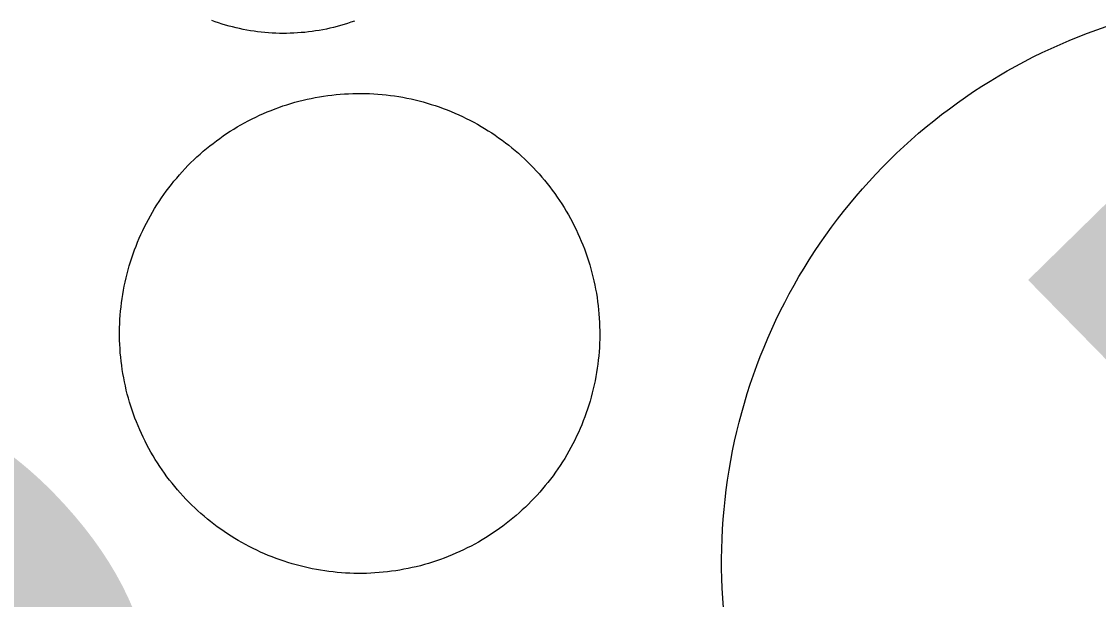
# Model space of a CAD drawing. Extents: x 3651524 to 3689615, y 505651 to 531377.
# Drawn here: x 3669896.4 to 3669986.9, y 512336.3 to 512384.9 of the extents above; entities that cross this region are included whole.
import ezdxf

# ---------------------------------------------------------------- set-up
doc = ezdxf.new("R2010")
doc.units = 0
doc.layers.add('V-DOMW-TANK', color=7, linetype='Continuous')
doc.layers.add('V-SURV-IDEN', color=7, linetype='Continuous')

msp = doc.modelspace()

# ---------------------------------------------------------------- linework, layer by layer
at = {"layer": 'V-DOMW-TANK'}
for points in [[(3669924.39, 512384.941), (3669924.104, 512384.839), (3669923.813, 512384.742), (3669923.52, 512384.652), (3669923.227, 512384.566), (3669922.932, 512384.486), (3669922.635, 512384.411), (3669922.338, 512384.341), (3669922.039, 512384.275), (3669921.74, 512384.216), (3669921.437, 512384.163), (3669921.136, 512384.114), (3669920.833, 512384.069), (3669920.53, 512384.03), (3669920.225, 512383.997), (3669919.917, 512383.97), (3669919.614, 512383.946), (3669919.309, 512383.929), (3669919.004, 512383.917), (3669918.699, 512383.911), (3669918.392, 512383.909), (3669918.087, 512383.913), (3669917.781, 512383.923), (3669917.472, 512383.937), (3669917.169, 512383.958), (3669916.864, 512383.983), (3669916.561, 512384.013), (3669916.256, 512384.05), (3669915.955, 512384.091), (3669915.651, 512384.136), (3669915.35, 512384.189), (3669915.049, 512384.247), (3669914.75, 512384.308), (3669914.451, 512384.376), (3669914.154, 512384.449), (3669913.857, 512384.527), (3669913.565, 512384.609), (3669913.272, 512384.697), (3669912.979, 512384.792), (3669912.69, 512384.89), (3669912.401, 512384.992)], [(3669960.945, 512362.02), (3669961.346, 512362.745), (3669961.756, 512363.464), (3669962.184, 512364.176), (3669962.62, 512364.881), (3669963.071, 512365.577), (3669963.534, 512366.267), (3669964.007, 512366.947), (3669964.492, 512367.619), (3669964.99, 512368.283), (3669965.5, 512368.938), (3669966.02, 512369.585), (3669966.55, 512370.22), (3669967.093, 512370.849), (3669967.646, 512371.465), (3669968.209, 512372.073), (3669968.785, 512372.671), (3669969.368, 512373.261), (3669969.964, 512373.839), (3669970.569, 512374.406), (3669971.185, 512374.961), (3669971.81, 512375.508), (3669972.443, 512376.042), (3669973.086, 512376.565), (3669973.737, 512377.079), (3669974.398, 512377.578), (3669975.068, 512378.068), (3669975.746, 512378.547), (3669976.432, 512379.01), (3669977.126, 512379.467), (3669977.829, 512379.905), (3669978.539, 512380.337), (3669979.256, 512380.753), (3669979.981, 512381.156), (3669980.712, 512381.545), (3669981.45, 512381.926), (3669982.193, 512382.291), (3669982.945, 512382.645), (3669983.7, 512382.985), (3669984.464, 512383.311), (3669985.232, 512383.622), (3669986.004, 512383.923), (3669986.785, 512384.208), (3669987.567, 512384.48)], [(3669907.076, 512368.268), (3669907.246, 512368.573), (3669907.423, 512368.881), (3669907.605, 512369.184), (3669907.789, 512369.483), (3669907.98, 512369.78), (3669908.176, 512370.07), (3669908.377, 512370.361), (3669908.584, 512370.646), (3669908.795, 512370.927), (3669909.012, 512371.205), (3669909.231, 512371.48), (3669909.458, 512371.75), (3669909.688, 512372.016), (3669909.923, 512372.278), (3669910.163, 512372.536), (3669910.404, 512372.79), (3669910.654, 512373.04), (3669910.908, 512373.288), (3669911.164, 512373.528), (3669911.426, 512373.765), (3669911.691, 512373.994), (3669911.961, 512374.222), (3669912.233, 512374.445), (3669912.51, 512374.662), (3669912.79, 512374.875), (3669913.075, 512375.082), (3669913.364, 512375.283), (3669913.655, 512375.483), (3669913.95, 512375.676), (3669914.249, 512375.862), (3669914.55, 512376.045), (3669914.855, 512376.221), (3669915.162, 512376.393), (3669915.473, 512376.559), (3669915.787, 512376.72), (3669916.104, 512376.874), (3669916.422, 512377.025), (3669916.743, 512377.169), (3669917.067, 512377.306), (3669917.392, 512377.439), (3669917.722, 512377.566), (3669918.052, 512377.687), (3669918.386, 512377.804), (3669918.719, 512377.912), (3669919.053, 512378.017), (3669919.395, 512378.115), (3669919.735, 512378.205), (3669920.075, 512378.293), (3669920.419, 512378.373), (3669920.763, 512378.447), (3669921.109, 512378.514), (3669921.456, 512378.578), (3669921.804, 512378.633), (3669922.152, 512378.682), (3669922.502, 512378.727), (3669922.852, 512378.764), (3669923.202, 512378.795), (3669923.553, 512378.822), (3669923.905, 512378.84), (3669924.257, 512378.854), (3669924.609, 512378.861), (3669924.962, 512378.865), (3669925.314, 512378.856), (3669925.666, 512378.844), (3669926.018, 512378.828), (3669926.369, 512378.801), (3669926.717, 512378.774), (3669927.071, 512378.738), (3669927.419, 512378.697), (3669927.769, 512378.648), (3669928.118, 512378.596), (3669928.464, 512378.533), (3669928.81, 512378.467), (3669929.154, 512378.394), (3669929.498, 512378.316), (3669929.84, 512378.232), (3669930.18, 512378.142), (3669930.518, 512378.045), (3669930.856, 512377.943), (3669931.19, 512377.834), (3669931.523, 512377.722), (3669931.855, 512377.601), (3669932.185, 512377.476), (3669932.513, 512377.345), (3669932.836, 512377.208), (3669933.158, 512377.064), (3669933.477, 512376.917), (3669933.795, 512376.763), (3669934.108, 512376.604), (3669934.421, 512376.44), (3669934.729, 512376.27), (3669935.034, 512376.094), (3669935.335, 512375.913), (3669935.636, 512375.729), (3669935.931, 512375.537), (3669936.224, 512375.34), (3669936.512, 512375.139), (3669936.799, 512374.932), (3669937.08, 512374.721), (3669937.358, 512374.506)], [(3669937.358, 512374.506), (3669937.631, 512374.285), (3669937.903, 512374.06), (3669938.171, 512373.829), (3669938.431, 512373.593), (3669938.689, 512373.353), (3669938.943, 512373.11), (3669939.193, 512372.862), (3669939.439, 512372.608), (3669939.679, 512372.352), (3669939.916, 512372.09), (3669940.148, 512371.824), (3669940.375, 512371.555), (3669940.596, 512371.283), (3669940.815, 512371.006), (3669941.026, 512370.726), (3669941.235, 512370.441), (3669941.438, 512370.152), (3669941.634, 512369.862), (3669941.827, 512369.567), (3669942.017, 512369.268), (3669942.198, 512368.967), (3669942.376, 512368.661), (3669942.546, 512368.354), (3669942.712, 512368.043), (3669942.871, 512367.73), (3669943.027, 512367.414), (3669943.177, 512367.095), (3669943.32, 512366.773), (3669943.459, 512366.45), (3669943.592, 512366.124), (3669943.719, 512365.794), (3669943.84, 512365.465), (3669943.953, 512365.133), (3669944.065, 512364.797), (3669944.17, 512364.461), (3669944.266, 512364.123), (3669944.358, 512363.783), (3669944.444, 512363.441), (3669944.524, 512363.097), (3669944.6, 512362.753), (3669944.668, 512362.407), (3669944.731, 512362.061), (3669944.784, 512361.713), (3669944.835, 512361.364), (3669944.881, 512361.016), (3669944.915, 512360.666), (3669944.948, 512360.316), (3669944.973, 512359.964), (3669944.993, 512359.611), (3669945.005, 512359.259), (3669945.014, 512358.907), (3669945.014, 512358.557), (3669945.008, 512358.202), (3669944.999, 512357.85), (3669944.979, 512357.5), (3669944.956, 512357.148), (3669944.926, 512356.797), (3669944.889, 512356.447), (3669944.848, 512356.097), (3669944.799, 512355.749), (3669944.745, 512355.401), (3669944.684, 512355.053), (3669944.618, 512354.706), (3669944.547, 512354.362), (3669944.467, 512354.018), (3669944.383, 512353.676), (3669944.293, 512353.334), (3669944.196, 512352.998), (3669944.094, 512352.66), (3669943.986, 512352.325), (3669943.873, 512351.993), (3669943.752, 512351.661), (3669943.625, 512351.331), (3669943.496, 512351.006), (3669943.357, 512350.68), (3669943.218, 512350.358), (3669943.068, 512350.039), (3669942.914, 512349.722), (3669942.757, 512349.408), (3669942.591, 512349.097), (3669942.421, 512348.788), (3669942.247, 512348.483), (3669942.067, 512348.179), (3669941.88, 512347.88), (3669941.69, 512347.585), (3669941.493, 512347.293), (3669941.29, 512347.004), (3669941.086, 512346.717), (3669940.873, 512346.437), (3669940.658, 512346.158), (3669940.434, 512345.884), (3669940.211, 512345.611), (3669939.98, 512345.347), (3669939.744, 512345.085), (3669939.505, 512344.827), (3669939.261, 512344.573), (3669939.013, 512344.323), (3669938.761, 512344.077), (3669938.503, 512343.838), (3669938.243, 512343.6)], [(3669907.654, 512348.095), (3669907.472, 512348.397), (3669907.294, 512348.702), (3669907.124, 512349.009), (3669906.956, 512349.32), (3669906.796, 512349.633), (3669906.64, 512349.949), (3669906.491, 512350.268), (3669906.347, 512350.59), (3669906.208, 512350.913), (3669906.077, 512351.239), (3669905.948, 512351.569), (3669905.827, 512351.899), (3669905.713, 512352.234), (3669905.602, 512352.566), (3669905.5, 512352.902), (3669905.401, 512353.242), (3669905.309, 512353.582), (3669905.223, 512353.922), (3669905.143, 512354.266), (3669905.067, 512354.61), (3669905.002, 512354.956), (3669904.938, 512355.302), (3669904.883, 512355.651), (3669904.834, 512355.999), (3669904.789, 512356.347), (3669904.752, 512356.699), (3669904.719, 512357.049), (3669904.695, 512357.402), (3669904.676, 512357.752), (3669904.662, 512358.104), (3669904.656, 512358.456), (3669904.654, 512358.809), (3669904.66, 512359.161), (3669904.672, 512359.513), (3669904.689, 512359.865), (3669904.713, 512360.216), (3669904.742, 512360.568), (3669904.779, 512360.918), (3669904.82, 512361.266), (3669904.869, 512361.616), (3669904.922, 512361.965), (3669904.983, 512362.311), (3669905.049, 512362.657), (3669905.123, 512363.001), (3669905.201, 512363.345), (3669905.284, 512363.687), (3669905.375, 512364.027), (3669905.471, 512364.367), (3669905.573, 512364.703), (3669905.682, 512365.039), (3669905.794, 512365.372), (3669905.915, 512365.702), (3669906.04, 512366.032), (3669906.173, 512366.36), (3669906.308, 512366.683), (3669906.452, 512367.005), (3669906.599, 512367.324), (3669906.753, 512367.642), (3669906.913, 512367.957), (3669907.076, 512368.268)], [(3669955.407, 512335.601), (3669955.348, 512336.43), (3669955.301, 512337.257), (3669955.268, 512338.085), (3669955.252, 512338.914), (3669955.25, 512339.744), (3669955.262, 512340.571), (3669955.288, 512341.403), (3669955.329, 512342.23), (3669955.385, 512343.057), (3669955.456, 512343.885), (3669955.54, 512344.71), (3669955.639, 512345.533), (3669955.751, 512346.355), (3669955.88, 512347.174), (3669956.022, 512347.991), (3669956.177, 512348.806), (3669956.347, 512349.617), (3669956.532, 512350.426), (3669956.73, 512351.231), (3669956.943, 512352.034), (3669957.169, 512352.83), (3669957.41, 512353.625), (3669957.664, 512354.414), (3669957.932, 512355.198), (3669958.213, 512355.978), (3669958.506, 512356.754), (3669958.817, 512357.524), (3669959.139, 512358.288), (3669959.475, 512359.046), (3669959.823, 512359.8), (3669960.183, 512360.545), (3669960.558, 512361.285), (3669960.945, 512362.02)], [(3669938.243, 512343.6), (3669937.977, 512343.369), (3669937.708, 512343.141), (3669937.434, 512342.92), (3669937.158, 512342.701), (3669936.877, 512342.49), (3669936.592, 512342.281), (3669936.304, 512342.078), (3669936.013, 512341.882), (3669935.718, 512341.689), (3669935.419, 512341.501), (3669935.118, 512341.317), (3669934.813, 512341.142), (3669934.505, 512340.97), (3669934.196, 512340.805), (3669933.881, 512340.645), (3669933.565, 512340.489), (3669933.246, 512340.34), (3669932.924, 512340.194), (3669932.601, 512340.057), (3669932.275, 512339.924), (3669931.947, 512339.799), (3669931.616, 512339.676), (3669931.284, 512339.557), (3669930.948, 512339.451), (3669930.612, 512339.346), (3669930.274, 512339.248), (3669929.934, 512339.156), (3669929.592, 512339.07), (3669929.248, 512338.99), (3669928.904, 512338.916), (3669928.56, 512338.849), (3669928.212, 512338.787), (3669927.866, 512338.73), (3669927.516, 512338.681), (3669927.167, 512338.638), (3669926.817, 512338.599), (3669926.465, 512338.568), (3669926.115, 512338.542), (3669925.762, 512338.523), (3669925.41, 512338.511), (3669925.058, 512338.503), (3669924.706, 512338.503), (3669924.353, 512338.507), (3669924.003, 512338.519), (3669923.651, 512338.535), (3669923.299, 512338.56), (3669922.948, 512338.591), (3669922.598, 512338.625), (3669922.248, 512338.669), (3669921.9, 512338.716), (3669921.552, 512338.771), (3669921.204, 512338.83), (3669920.857, 512338.898), (3669920.513, 512338.97), (3669920.169, 512339.047), (3669919.827, 512339.131), (3669919.487, 512339.221), (3669919.149, 512339.318), (3669918.812, 512339.42), (3669918.478, 512339.531), (3669918.144, 512339.643), (3669917.812, 512339.762), (3669917.482, 512339.889), (3669917.157, 512340.018), (3669916.831, 512340.157), (3669916.51, 512340.299), (3669916.19, 512340.446), (3669915.873, 512340.6), (3669915.559, 512340.76), (3669915.248, 512340.923), (3669914.941, 512341.093), (3669914.634, 512341.269), (3669914.331, 512341.45), (3669914.032, 512341.636), (3669913.737, 512341.824), (3669913.444, 512342.023), (3669913.155, 512342.224), (3669912.87, 512342.431), (3669912.588, 512342.642), (3669912.309, 512342.859), (3669912.035, 512343.08), (3669911.764, 512343.305), (3669911.498, 512343.535), (3669911.236, 512343.77), (3669910.978, 512344.01), (3669910.724, 512344.253), (3669910.474, 512344.501), (3669910.23, 512344.755), (3669909.991, 512345.011), (3669909.753, 512345.273), (3669909.52, 512345.537), (3669909.294, 512345.808), (3669909.071, 512346.08), (3669908.854, 512346.357), (3669908.641, 512346.639), (3669908.434, 512346.926), (3669908.232, 512347.211), (3669908.033, 512347.502), (3669907.84, 512347.796), (3669907.654, 512348.095)]]:
    msp.add_lwpolyline(points, dxfattribs=at)

# ---------------------------------------------------------------- texts
at = {"layer": 'V-SURV-IDEN'}
for s, rotation, p in [('815+52.1', 315.16146, (3669840.363, 512759.915)), ('814+24.0', 314.43495, (3669685.576, 512664.499)), ('811+63.6', 314.12508, (3669459.575, 512652.676))]:
    msp.add_text(s, height=100, rotation=rotation, dxfattribs=at).set_placement(p)

doc.saveas('drawing.dxf')
